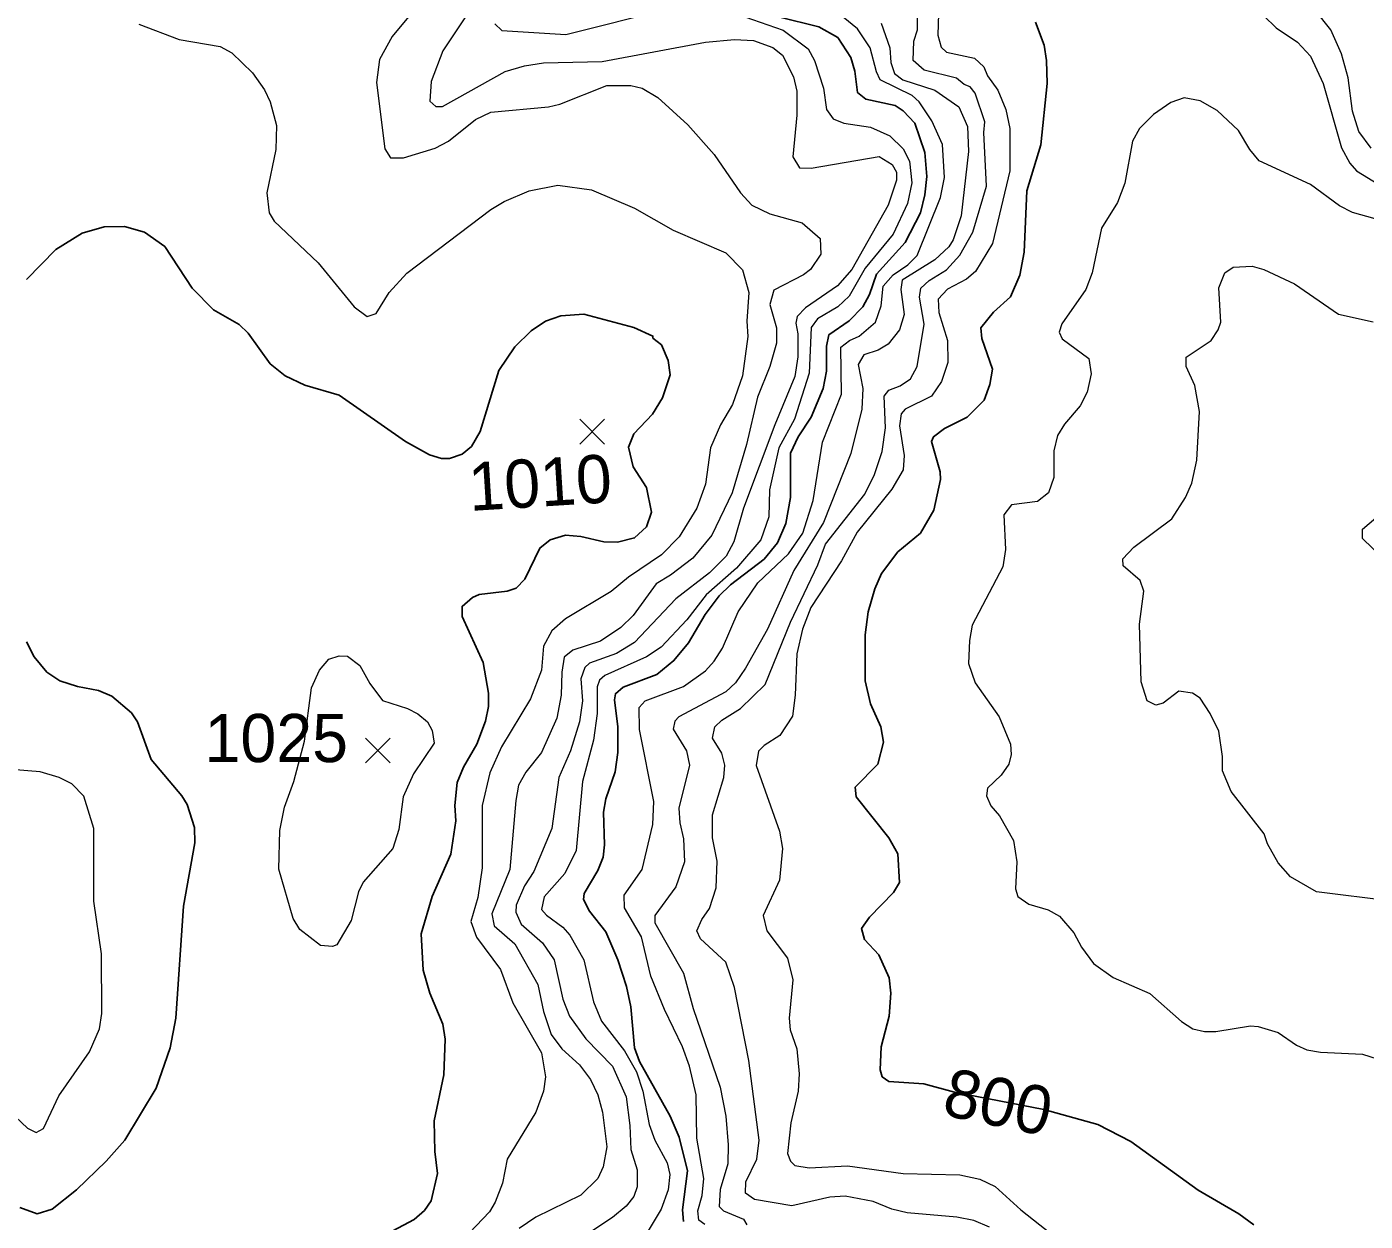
# Model space of a CAD drawing. Extents: x 265 to 291.4, y 7731.5 to 7759.6.
# Drawn here: x 268.956 to 271.176, y 7752.645 to 7754.627 of the extents above; entities that cross this region are included whole.
import ezdxf
from ezdxf.enums import TextEntityAlignment as Align

# ---------------------------------------------------------------- set-up
doc = ezdxf.new("R2010")
doc.units = 0
doc.header["$LTSCALE"] = 0.032
for name, color, linetype, lineweight in [('1', 7, 'Continuous', 25), ('2', 7, 'Continuous', 13), ('21', 7, 'Continuous', 25), ('61', 7, 'Continuous', 13)]:
    doc.layers.add(name, color=color, linetype=linetype, lineweight=lineweight)

msp = doc.modelspace()

# ---------------------------------------------------------------- linework, layer by layer
at = {"layer": '1'}
for points in [[(270.2032, 7754.6433), (270.27, 7754.6266), (270.3018, 7754.6091), (270.3233, 7754.5757), (270.3296, 7754.5535), (270.3344, 7754.5177), (270.3479, 7754.5065), (270.3965, 7754.4962), (270.41, 7754.4874), (270.4291, 7754.4668), (270.4458, 7754.4182), (270.4489, 7754.3785), (270.4458, 7754.3482), (270.4386, 7754.318), (270.4132, 7754.2687), (270.3654, 7754.2162), (270.3543, 7754.1828), (270.3431, 7754.1621), (270.3201, 7754.139), (270.2867, 7754.1159), (270.2827, 7754.0969), (270.2827, 7754.0555), (270.2771, 7754.0269), (270.2572, 7753.9791), (270.2357, 7753.9465), (270.223, 7753.9195), (270.223, 7753.8455), (270.2151, 7753.8025)], [(270.9915, 7752.6387), (270.9668, 7752.657), (270.8992, 7752.696), (270.7878, 7752.7771), (270.733, 7752.805), (270.6431, 7752.8304), (270.4951, 7752.8589), (270.4441, 7752.8728), (270.3861, 7752.8766), (270.375, 7752.8845), (270.3718, 7752.8957), (270.3734, 7752.9339), (270.3869, 7752.9848), (270.3893, 7753.023), (270.3869, 7753.0484), (270.3694, 7753.0866), (270.3455, 7753.112), (270.3408, 7753.1303), (270.3543, 7753.1494), (270.3941, 7753.19), (270.4036, 7753.2067), (270.4012, 7753.2544), (270.3861, 7753.2807), (270.332, 7753.3491), (270.3304, 7753.365), (270.3678, 7753.4032), (270.3774, 7753.4398), (270.3726, 7753.4652), (270.3559, 7753.5034), (270.3471, 7753.5416), (270.3471, 7753.618), (270.3519, 7753.6562), (270.363, 7753.6943), (270.3742, 7753.7198), (270.4012, 7753.7556), (270.4386, 7753.7866), (270.4609, 7753.8248), (270.472, 7753.8757), (270.4712, 7753.8884), (270.4569, 7753.9386), (270.4601, 7753.9465), (270.4784, 7753.96), (270.5158, 7753.9791), (270.5444, 7754.007), (270.5539, 7754.0332), (270.5579, 7754.0587), (270.5404, 7754.1096), (270.5388, 7754.1271), (270.5595, 7754.1533), (270.5882, 7754.1788), (270.6033, 7754.2146), (270.6104, 7754.2528), (270.6152, 7754.3546), (270.6383, 7754.431), (270.6486, 7754.5328), (270.6478, 7754.571), (270.6438, 7754.5964), (270.6295, 7754.6346)], [(269.554, 7752.6236), (269.5986, 7752.6475), (269.6161, 7752.6626), (269.6272, 7752.6785), (269.6376, 7752.7239), (269.6328, 7752.7604), (269.632, 7752.8114), (269.6479, 7752.8877), (269.6503, 7752.9466), (269.6463, 7752.972), (269.6248, 7753.023), (269.6137, 7753.0611), (269.6105, 7753.1216), (269.6288, 7753.1836), (269.6598, 7753.2536), (269.6678, 7753.3093), (269.6662, 7753.3348), (269.6702, 7753.373), (269.6805, 7753.3984), (269.7028, 7753.4366), (269.7171, 7753.4748), (269.7219, 7753.4987), (269.7219, 7753.5209), (269.7131, 7753.5718), (269.6781, 7753.6482), (269.6781, 7753.6649), (269.6956, 7753.68), (269.7068, 7753.6848), (269.7529, 7753.6903), (269.768, 7753.6951), (269.7823, 7753.7102), (269.807, 7753.7619), (269.8245, 7753.7755), (269.85, 7753.7834), (269.8754, 7753.781), (269.9136, 7753.7723), (269.9359, 7753.7715), (269.9645, 7753.7786), (269.9844, 7753.7969), (269.9923, 7753.8216), (269.9844, 7753.8622), (269.9621, 7753.8964), (269.9542, 7753.929), (269.9629, 7753.9513), (269.9939, 7753.9839), (270.0106, 7754.0109), (270.0234, 7754.0491), (270.0202, 7754.073), (270.009, 7754.0992), (269.9947, 7754.1103), (269.9947, 7754.1135), (269.9629, 7754.1279), (269.8802, 7754.1501), (269.842, 7754.147), (269.8166, 7754.1382), (269.7927, 7754.1223), (269.7656, 7754.096), (269.7394, 7754.0563), (269.7084, 7753.9553), (269.694, 7753.9306), (269.6781, 7753.9179), (269.6575, 7753.9107), (269.6439, 7753.9107), (269.6241, 7753.9163), (269.5843, 7753.9385), (269.4745, 7754.0157), (269.4172, 7754.0324), (269.3846, 7754.0475), (269.3599, 7754.0674), (269.3233, 7754.1183), (269.3082, 7754.1326), (269.2661, 7754.1573), (269.2303, 7754.1931), (269.1849, 7754.2623), (269.1515, 7754.2862), (269.1181, 7754.2957), (269.0847, 7754.2949), (269.0481, 7754.2846), (269.0044, 7754.2575), (268.9558, 7754.2074)], [(270.2151, 7753.8025), (270.2015, 7753.7707), (270.1793, 7753.7436), (270.1236, 7753.7007), (270.1045, 7753.6824), (270.0814, 7753.6514), (270.0536, 7753.6044)], [(268.9558, 7753.606), (268.9685, 7753.5814), (268.9892, 7753.5559), (269.0107, 7753.5416), (269.0402, 7753.532), (269.0752, 7753.5257), (269.0974, 7753.5161), (269.13, 7753.4883), (269.1396, 7753.4732), (269.1626, 7753.4112), (269.2136, 7753.3507), (269.2223, 7753.3364), (269.2342, 7753.2982), (269.235, 7753.2727), (269.2159, 7753.1677), (269.2032, 7752.9816), (269.1937, 7752.9323), (269.1706, 7752.8654), (269.1189, 7752.7795), (269.0879, 7752.7445), (269.0386, 7752.6968), (268.998, 7752.665), (268.9733, 7752.657), (268.9447, 7752.6674)], [(270.0536, 7753.6044), (270.0297, 7753.575), (270.0011, 7753.5519), (269.9454, 7753.5312), (269.9327, 7753.5201), (269.9311, 7753.5098), (269.9367, 7753.4652), (269.9367, 7753.4223), (269.9319, 7753.3905), (269.9168, 7753.3459), (269.9128, 7753.3236), (269.9144, 7753.2696), (269.912, 7753.2489), (269.9032, 7753.2266), (269.881, 7753.1884), (269.8794, 7753.1789), (269.8897, 7753.159), (269.9168, 7753.1248), (269.9367, 7753.0786), (269.951, 7753.0341), (269.9581, 7753.0007), (269.9645, 7752.9323), (269.9724, 7752.91), (270.0234, 7752.8193), (270.0385, 7752.7843), (270.052, 7752.7286), (270.044, 7752.6634), (270.0456, 7752.6443)]]:
    msp.add_lwpolyline(points, dxfattribs=at)
at = {"layer": '2'}
for points in [[(270.4688, 7754.6664), (270.4673, 7754.6131), (270.4728, 7754.5932), (270.4816, 7754.5845), (270.5285, 7754.5749), (270.5436, 7754.5606), (270.55, 7754.5455), (270.5667, 7754.5216), (270.5802, 7754.4898), (270.5866, 7754.458), (270.5866, 7754.388), (270.5579, 7754.2671), (270.5301, 7754.221), (270.515, 7754.2082), (270.4832, 7754.1915), (270.468, 7754.1748), (270.4688, 7754.1525), (270.4832, 7754.1064), (270.484, 7754.0698), (270.4736, 7754.038), (270.4569, 7754.0141), (270.4132, 7753.9926), (270.4068, 7753.9847), (270.4036, 7753.9648), (270.4116, 7753.9155), (270.41, 7753.8916), (270.3909, 7753.8598), (270.3336, 7753.7882), (270.3074, 7753.7405), (270.2565, 7753.6633), (270.2429, 7753.6275), (270.2334, 7753.5862), (270.231, 7753.5177), (270.2262, 7753.4827), (270.2055, 7753.4509)], [(270.9875, 7754.6648), (271.0289, 7754.6251), (271.0639, 7754.6012), (271.0854, 7754.5781), (271.1068, 7754.5328), (271.1371, 7754.4262), (271.1506, 7754.4007), (271.1617, 7754.388), (271.1991, 7754.3649)], [(269.6057, 7754.6632), (269.562, 7754.6107), (269.5413, 7754.5726), (269.5365, 7754.5344), (269.5501, 7754.4246), (269.5596, 7754.4095), (269.5811, 7754.4095), (269.6336, 7754.4254), (269.6559, 7754.4373), (269.7004, 7754.4731), (269.7259, 7754.485), (269.8213, 7754.4938), (269.8404, 7754.4986), (269.9184, 7754.5296), (269.9582, 7754.5296), (269.9772, 7754.5248), (270.0027, 7754.5097), (270.0528, 7754.4644), (270.0966, 7754.4151), (270.1403, 7754.3514), (270.1586, 7754.3307), (270.1888, 7754.3164), (270.2421, 7754.3013), (270.2724, 7754.2758), (270.2732, 7754.2496), (270.2564, 7754.2241), (270.2445, 7754.2154), (270.1952, 7754.1899), (270.1888, 7754.1661), (270.2, 7754.1271), (270.2, 7754.1016), (270.1888, 7754.0634), (270.1682, 7754.0125), (270.1499, 7753.9338), (270.126, 7753.8534), (270.0926, 7753.7834), (270.0608, 7753.7452), (270.0242, 7753.7166), (270.0003, 7753.7023), (269.9621, 7753.6498), (269.9414, 7753.6299), (269.908, 7753.6076), (269.8619, 7753.5925), (269.8476, 7753.5806), (269.8436, 7753.5559), (269.8428, 7753.5177), (269.8356, 7753.4796), (269.8102, 7753.4223), (269.7839, 7753.3897), (269.772, 7753.3682), (269.7672, 7753.3427), (269.7577, 7753.2282), (269.7275, 7753.155), (269.7314, 7753.1351), (269.7656, 7753.1049), (269.8038, 7753.0373), (269.8134, 7752.9927), (269.8261, 7752.9545), (269.8436, 7752.9307), (269.873, 7752.9044), (269.8913, 7752.8798), (269.9033, 7752.8543), (269.9112, 7752.8257), (269.9184, 7752.7684), (269.912, 7752.735), (269.9033, 7752.7159), (269.8754, 7752.688), (269.8006, 7752.6515), (269.7728, 7752.6324)], [(269.6837, 7754.6434), (269.6463, 7754.5869), (269.6272, 7754.536), (269.6248, 7754.5033), (269.6344, 7754.4946), (269.6455, 7754.4946), (269.7497, 7754.5527), (269.7816, 7754.5622), (269.8134, 7754.567), (269.9104, 7754.5694), (270.0822, 7754.6012), (270.13, 7754.606), (270.1618, 7754.6044), (270.1936, 7754.5924), (270.2095, 7754.5797), (270.2278, 7754.5439), (270.2334, 7754.5201), (270.2334, 7754.4803), (270.227, 7754.4111), (270.2382, 7754.3928), (270.2573, 7754.392), (270.3702, 7754.4119), (270.3917, 7754.3983), (270.3988, 7754.3856), (270.3988, 7754.3721), (270.3853, 7754.3307), (270.3249, 7754.2241), (270.301, 7754.1971), (270.2477, 7754.1605), (270.2342, 7754.1462), (270.2318, 7754.135), (270.235, 7754.1175), (270.235, 7754.0794), (270.2302, 7754.0467), (270.1968, 7753.9664), (270.1451, 7753.828), (270.1292, 7753.7723), (270.1164, 7753.7484), (270.0886, 7753.7206), (270.0329, 7753.6776), (269.9645, 7753.6052), (269.9343, 7753.5869), (269.8897, 7753.571), (269.8818, 7753.5639), (269.8754, 7753.5448), (269.8778, 7753.5082), (269.873, 7753.4732)], [(269.7325, 7754.6318), (269.7444, 7754.6205), (269.8504, 7754.6139), (270.0202, 7754.6569)], [(270.0138, 7752.9959), (269.9916, 7753.0516), (269.9756, 7753.1168), (269.9478, 7753.1646), (269.947, 7753.186), (269.9772, 7753.2282), (269.9947, 7753.303), (269.9963, 7753.3411), (269.9725, 7753.4605), (269.9717, 7753.497), (269.982, 7753.5082), (270.0457, 7753.5321), (270.0822, 7753.5583), (270.0966, 7753.5742), (270.1101, 7753.5957), (270.1363, 7753.6562), (270.1689, 7753.7039), (270.2199, 7753.7524), (270.2437, 7753.7866), (270.2604, 7753.8407), (270.2763, 7753.9378), (270.3074, 7754.0173), (270.3066, 7754.0953), (270.3209, 7754.1064), (270.3368, 7754.1136), (270.3639, 7754.1366), (270.3734, 7754.1637), (270.3766, 7754.1963), (270.3933, 7754.2154), (270.4179, 7754.2321), (270.433, 7754.2472), (270.472, 7754.3435), (270.4784, 7754.3769), (270.4752, 7754.4318), (270.4577, 7754.4707), (270.4362, 7754.5026), (270.4251, 7754.5129), (270.3718, 7754.5391), (270.3654, 7754.5519), (270.3551, 7754.5917), (270.3344, 7754.6235), (270.3105, 7754.6426)], [(270.1674, 7752.7477), (270.1713, 7752.7795), (270.1538, 7752.9116), (270.13, 7753.0325), (270.1157, 7753.0747), (270.0735, 7753.1136), (270.0679, 7753.1264), (270.0759, 7753.1455), (270.0886, 7753.1638), (270.0997, 7753.198), (270.1013, 7753.2425), (270.0934, 7753.2807), (270.0934, 7753.3189), (270.1125, 7753.3809), (270.1141, 7753.4016), (270.1093, 7753.4215), (270.0934, 7753.4462), (270.0973, 7753.4652), (270.1093, 7753.4764), (270.1403, 7753.4955), (270.1809, 7753.5352), (270.223, 7753.6387), (270.2684, 7753.7341), (270.2811, 7753.7683), (270.3463, 7753.8511), (270.3623, 7753.8837), (270.375, 7753.9219), (270.3806, 7753.9616), (270.3782, 7754.0141), (270.3861, 7754.0237), (270.4052, 7754.0308), (270.4219, 7754.0428), (270.4331, 7754.0634), (270.445, 7754.1335), (270.437, 7754.178), (270.4394, 7754.1931), (270.4529, 7754.2058), (270.4816, 7754.2233), (270.5038, 7754.248), (270.5253, 7754.2862), (270.5484, 7754.3626), (270.5436, 7754.4516), (270.5452, 7754.4691), (270.5293, 7754.5169), (270.5213, 7754.5272), (270.511, 7754.5312), (270.4983, 7754.5415), (270.445, 7754.555), (270.4267, 7754.571), (270.4275, 7754.6028), (270.4338, 7754.6219), (270.4338, 7754.6434)], [(270.1093, 7754.6569), (270.2111, 7754.6211), (270.2525, 7754.5901), (270.2628, 7754.571), (270.2779, 7754.5248), (270.2827, 7754.4898), (270.2938, 7754.4739), (270.3113, 7754.4667), (270.3559, 7754.4604), (270.3877, 7754.4461), (270.41, 7754.4246)], [(271.1864, 7754.4254), (271.1657, 7754.4532), (271.1553, 7754.4866), (271.1482, 7754.5423), (271.1371, 7754.5821), (271.1196, 7754.6219), (271.0933, 7754.6545)], [(269.142, 7754.6314), (269.2087, 7754.6059), (269.277, 7754.5939), (269.2963, 7754.5837), (269.3305, 7754.5503), (269.3504, 7754.5224), (269.3599, 7754.5026), (269.3703, 7754.4628), (269.3695, 7754.423), (269.3544, 7754.3514), (269.3583, 7754.318), (269.3663, 7754.3045), (269.4395, 7754.2353), (269.4991, 7754.1621), (269.5206, 7754.1462), (269.5357, 7754.151), (269.5572, 7754.186), (269.5866, 7754.2178), (269.7259, 7754.3236), (269.7481, 7754.3371), (269.7895, 7754.3546), (269.8372, 7754.3641), (269.8929, 7754.3562), (269.9645, 7754.3259), (270.0282, 7754.2894), (270.1157, 7754.252), (270.1435, 7754.2233), (270.1538, 7754.186), (270.1507, 7754.1382), (270.1522, 7754.1128), (270.1435, 7754.0475), (270.1268, 7753.9998), (270.1069, 7753.9664), (270.0902, 7753.9282), (270.0822, 7753.8678), (270.0679, 7753.828), (270.0385, 7753.7803), (270.0091, 7753.7508), (269.9542, 7753.7134), (269.9255, 7753.6896), (269.85, 7753.6442), (269.8269, 7753.6243), (269.8134, 7753.5989), (269.8102, 7753.5591), (269.7919, 7753.5114), (269.7434, 7753.4318), (269.7243, 7753.3889), (269.7115, 7753.3348), (269.7115, 7753.2314), (269.7044, 7753.1821), (269.6925, 7753.1423), (269.702, 7753.116), (269.7418, 7753.0627)], [(270.3734, 7754.633), (270.3877, 7754.5917), (270.3893, 7754.5678), (270.3957, 7754.5495), (270.4092, 7754.5391), (270.4625, 7754.5216), (270.5023, 7754.4938), (270.5166, 7754.4612), (270.5182, 7754.4198), (270.5062, 7754.3132), (270.4927, 7754.2735), (270.4855, 7754.2615), (270.4625, 7754.24), (270.4084, 7754.2066), (270.406, 7754.1907)], [(271.1927, 7754.3084), (271.1554, 7754.3188), (271.1339, 7754.3299), (271.0854, 7754.3649), (271.0002, 7754.4047), (270.9851, 7754.423), (270.966, 7754.4548), (270.931, 7754.4882), (270.9024, 7754.5041), (270.8761, 7754.5089), (270.8539, 7754.501), (270.8252, 7754.4811), (270.8022, 7754.458), (270.7902, 7754.4373), (270.7775, 7754.3673), (270.7656, 7754.3355), (270.7388, 7754.2925), (270.7236, 7754.2187), (270.7129, 7754.1908), (270.6733, 7754.1342), (270.6685, 7754.1199), (270.6735, 7754.1093), (270.7178, 7754.0762), (270.7215, 7754.051), (270.7149, 7754.0204), (270.7036, 7753.9978), (270.6773, 7753.9672), (270.6661, 7753.9489), (270.6598, 7753.9234)], [(270.41, 7754.4246), (270.4203, 7754.4039), (270.4243, 7754.3681), (270.4171, 7754.3339), (270.3933, 7754.283), (270.3471, 7754.2265), (270.3201, 7754.1796)], [(271.2198, 7753.1757), (271.0957, 7753.1916), (271.0527, 7753.2162), (271.032, 7753.2393), (271.0145, 7753.2711), (271.009, 7753.2878), (270.9541, 7753.3578), (270.9398, 7753.3921), (270.9398, 7753.4159), (270.9334, 7753.4581), (270.9191, 7753.4875), (270.9024, 7753.513), (270.8897, 7753.5209), (270.8674, 7753.5241), (270.8411, 7753.5042), (270.8292, 7753.501), (270.8149, 7753.5082), (270.8045, 7753.54), (270.8022, 7753.6355), (270.8093, 7753.6904), (270.8029, 7753.7079), (270.7751, 7753.7325), (270.7743, 7753.7437), (270.7926, 7753.7635), (270.8555, 7753.8105), (270.8785, 7753.8455), (270.8889, 7753.8694), (270.8968, 7753.9075), (270.9016, 7753.9887), (270.8936, 7754.0316), (270.8793, 7754.0634), (270.8793, 7754.0786), (270.9207, 7754.1064), (270.9326, 7754.1239), (270.9366, 7754.1366), (270.9334, 7754.1939), (270.9437, 7754.2186), (270.9573, 7754.2281), (270.9891, 7754.2297), (271.0082, 7754.2241), (271.0591, 7754.2003), (271.1323, 7754.1501), (271.1896, 7754.1374)], [(270.3201, 7754.1796), (270.3018, 7754.1621), (270.2676, 7754.1422), (270.2572, 7754.1279), (270.2541, 7754.0523), (270.2294, 7753.9759), (270.2039, 7753.9282), (270.188, 7753.8582), (270.1872, 7753.8137), (270.1737, 7753.7755), (270.1332, 7753.7285), (270.083, 7753.684), (270.0512, 7753.6426), (270.0083, 7753.5973), (269.9844, 7753.5814), (269.9152, 7753.5503), (269.9064, 7753.5424), (269.9025, 7753.5313), (269.9025, 7753.4875), (269.8961, 7753.443), (269.8778, 7753.3746), (269.8675, 7753.26), (269.8484, 7753.2218), (269.8142, 7753.1828), (269.8102, 7753.1622), (269.8181, 7753.1526), (269.8452, 7753.1327), (269.8571, 7753.1192), (269.8802, 7753.0786), (269.8961, 7753.0086), (269.9096, 7752.9768), (269.9478, 7752.9275), (269.9677, 7752.8925), (269.978, 7752.8607), (269.9884, 7752.805), (269.9979, 7752.7795), (270.0186, 7752.7414), (270.0226, 7752.7223), (270.0202, 7752.6968), (270.0083, 7752.665), (269.982, 7752.6204)], [(270.406, 7754.1907), (270.4116, 7754.1494), (270.4036, 7754.1239), (270.3853, 7754.1), (270.3686, 7754.0905), (270.3448, 7754.0825), (270.3352, 7754.0666)], [(270.3352, 7754.0666), (270.3432, 7754.0269), (270.3416, 7753.9926), (270.3233, 7753.9187), (270.2779, 7753.8041), (270.2286, 7753.7246), (270.1849, 7753.6275), (270.1483, 7753.5623), (270.1316, 7753.5384), (270.1157, 7753.5233), (270.0377, 7753.4819), (270.0313, 7753.4748), (270.0281, 7753.4613), (270.0504, 7753.4255), (270.0552, 7753.4016), (270.0377, 7753.33), (270.0393, 7753.3061), (270.0456, 7753.2791), (270.0472, 7753.2409), (270.0329, 7753.1996), (269.9979, 7753.1518), (269.9979, 7753.1399), (270.0456, 7753.0564), (270.0616, 7752.9975), (270.1061, 7752.867), (270.1157, 7752.8193), (270.1196, 7752.7716), (270.1188, 7752.7398), (270.1061, 7752.6976), (270.1045, 7752.669), (270.1117, 7752.6618), (270.1451, 7752.6483), (270.1507, 7752.6387)], [(270.6598, 7753.9234), (270.6598, 7753.8789), (270.651, 7753.8534), (270.6327, 7753.8391), (270.5898, 7753.8335), (270.577, 7753.8168), (270.5794, 7753.7596)], [(271.2055, 7753.7453), (271.1721, 7753.7779), (271.1721, 7753.793), (271.2087, 7753.8248)], [(270.5794, 7753.7596), (270.5754, 7753.7309), (270.5245, 7753.6339), (270.5198, 7753.6084), (270.5182, 7753.5702), (270.5293, 7753.5384), (270.5691, 7753.4819), (270.5882, 7753.4366), (270.589, 7753.4191), (270.585, 7753.4032), (270.5723, 7753.3849), (270.55, 7753.3634), (270.5484, 7753.3507), (270.5555, 7753.334), (270.5699, 7753.3173), (270.5929, 7753.2767), (270.5985, 7753.2409), (270.5961, 7753.1964), (270.6001, 7753.1836), (270.6184, 7753.1709), (270.6502, 7753.1614), (270.6693, 7753.151), (270.6932, 7753.1232), (270.7059, 7753.0993), (270.7258, 7753.0723), (270.7584, 7753.0492), (270.8189, 7753.0229), (270.8714, 7752.976), (270.8905, 7752.9641), (270.9096, 7752.9593), (270.9286, 7752.9593), (270.9859, 7752.9689), (270.9986, 7752.9681), (271.0321, 7752.9577), (271.0623, 7752.937), (271.0798, 7752.9291), (271.1021, 7752.9251), (271.1721, 7752.9219), (271.2102, 7752.91)], [(269.873, 7753.4732), (269.8579, 7753.4255), (269.8388, 7753.3809), (269.8269, 7753.2966), (269.7975, 7753.225), (269.7815, 7753.2011), (269.768, 7753.1693)], [(270.2055, 7753.4509), (270.1793, 7753.4342), (270.1698, 7753.4247), (270.1658, 7753.4008), (270.2047, 7753.2918), (270.2095, 7753.2632), (270.2047, 7753.2107)], [(268.9272, 7752.8273), (268.9574, 7752.7994), (268.9718, 7752.7922), (268.9837, 7752.7986), (269.0091, 7752.8527), (269.06, 7752.9259), (269.0767, 7752.9641), (269.0807, 7752.9895), (269.0799, 7753.0882), (269.0672, 7753.1757), (269.0672, 7753.2966), (269.0505, 7753.3499), (269.0306, 7753.3706), (269.0099, 7753.3809), (268.9781, 7753.3905), (268.8827, 7753.3984)], [(270.2047, 7753.2107), (270.1777, 7753.1518), (270.184, 7753.1267), (270.2183, 7753.081), (270.227, 7753.0452), (270.2207, 7752.9816), (270.2222, 7752.9625), (270.2334, 7752.9307), (270.2374, 7752.8893), (270.2358, 7752.8607), (270.2238, 7752.8082), (270.2183, 7752.7573), (270.223, 7752.7445), (270.2302, 7752.7374), (270.2541, 7752.7334), (270.3177, 7752.7366), (270.41, 7752.7238), (270.5039, 7752.7215), (270.5373, 7752.7143), (270.5627, 7752.7024), (270.6049, 7752.6634), (270.6757, 7752.6077)], [(269.768, 7753.1693), (269.7672, 7753.1574), (269.776, 7753.1375), (269.8118, 7753.1065), (269.8309, 7753.0786), (269.8452, 7753.0134), (269.8563, 7752.9848), (269.8834, 7752.9474), (269.9279, 7752.902), (269.9502, 7752.8511), (269.9566, 7752.8034), (269.9581, 7752.7636), (269.9685, 7752.7302), (269.9685, 7752.7016), (269.9629, 7752.6857), (269.9502, 7752.6698), (269.9279, 7752.6507), (269.8953, 7752.6292)], [(269.7418, 7753.0627), (269.7625, 7753.007), (269.8102, 7752.9243), (269.8165, 7752.8845), (269.8134, 7752.8607), (269.8006, 7752.8257), (269.7529, 7752.7477)], [(270.0767, 7752.6873), (270.0791, 7752.7159), (270.0679, 7752.7827), (270.0663, 7752.8543), (270.0552, 7752.902), (270.0441, 7752.9339), (270.0138, 7752.9959)], [(269.7529, 7752.7477), (269.745, 7752.7079), (269.733, 7752.6761), (269.7235, 7752.6602), (269.6797, 7752.6141)], [(270.3137, 7752.6865), (270.2883, 7752.6849), (270.2254, 7752.6705), (270.1634, 7752.6809), (270.1483, 7752.6912), (270.1491, 7752.7103), (270.1674, 7752.7477)], [(270.0807, 7752.6395), (270.0711, 7752.6467), (270.0695, 7752.6618), (270.0767, 7752.6873)], [(270.5532, 7752.6347), (270.5269, 7752.6459), (270.4991, 7752.6515), (270.4164, 7752.6586), (270.3909, 7752.665), (270.3599, 7752.6777), (270.3137, 7752.6865)]]:
    msp.add_lwpolyline(points, dxfattribs=at)
msp.add_lwpolyline([(269.3742, 7753.2291), (269.3758, 7753.2934), (269.3838, 7753.3316), (269.3989, 7753.3746), (269.4168, 7753.4412), (269.4284, 7753.5297), (269.4419, 7753.5591), (269.457, 7753.5774), (269.4745, 7753.583), (269.488, 7753.5822), (269.5087, 7753.5671), (269.5254, 7753.5368), (269.5461, 7753.509), (269.5875, 7753.4955), (269.605, 7753.4867), (269.6209, 7753.4732), (269.6288, 7753.4589), (269.632, 7753.4382), (269.5978, 7753.3873), (269.5803, 7753.3491), (269.5731, 7753.295), (269.5636, 7753.2632), (269.5143, 7753.2075), (269.5063, 7753.1916), (269.4944, 7753.1439), (269.4705, 7753.1033), (269.4634, 7753.1009), (269.4435, 7753.1025), (269.4093, 7753.1288), (269.3981, 7753.1471)], close=True, dxfattribs=at)
at = {"layer": '21'}
for p, q in [((269.8734, 7753.9755), (269.9146, 7753.9343)), ((269.9146, 7753.9755), (269.8734, 7753.9343)), ((269.5179, 7753.4464), (269.5591, 7753.4052)), ((269.5591, 7753.4464), (269.5179, 7753.4052))]:
    msp.add_line(p, q, dxfattribs=at)

# ---------------------------------------------------------------- texts
at = {"layer": '61'}
for s, rotation, p in [('1010', 3.55, (269.81, 7753.8307)), ('800', 348.368, (270.5597, 7752.8036))]:
    msp.add_text(s, height=0.08, rotation=rotation, dxfattribs=at).set_placement(p, align=Align.CENTER)
msp.add_text('1025', height=0.08, dxfattribs=at).set_placement((269.37, 7753.4066), align=Align.CENTER)

doc.saveas('drawing.dxf')
